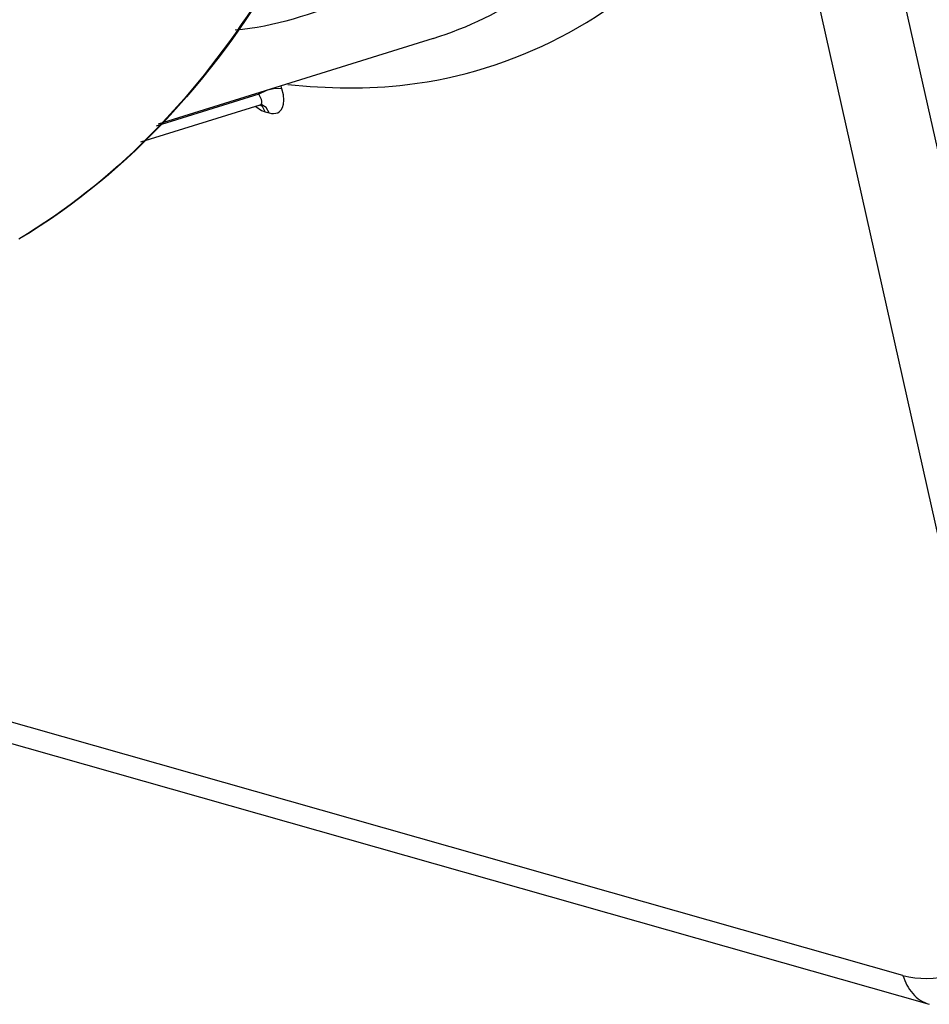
# Paper-space layout 'Sheet' of a CAD drawing. Header units: inches. Extents: x 0.2 to 10.8, y 0.2 to 8.3.
# Tile 298 of 545: x 5.472 to 5.688, y 6.231 to 6.465. Entities that reach past the tile are written whole.
import ezdxf

# ---------------------------------------------------------------- set-up
doc = ezdxf.new("R2010")
doc.units = ezdxf.units.IN
doc.header["$MEASUREMENT"] = 0
doc.layers.get('0').update_dxf_attribs({"lineweight": 5})

psp = doc.layouts.new('Sheet')

# ---------------------------------------------------------------- linework, layer by layer
at = {"color": 0, "linetype": 'ByBlock', "lineweight": -3}
for p, q in [((5.672619, 6.51065), (5.725337, 6.275607)), ((5.70559, 6.272793), (5.654955, 6.498545)), ((5.570279, 6.460321), (5.505064, 6.440025)), ((5.534409, 6.448389), (5.534188, 6.449089)), ((5.528954, 6.44712), (5.504598, 6.43954)), ((5.528954, 6.44712), (5.528856, 6.447429)), ((5.529527, 6.445879), (5.528954, 6.44712)), ((5.529142, 6.444488), (5.500914, 6.435703)), ((5.528257, 6.444213), (5.529602, 6.443265)), ((5.529141, 6.444488), (5.529386, 6.444544)), ((5.529386, 6.444544), (5.529591, 6.444556)), ((5.529602, 6.443265), (5.530462, 6.442914)), ((5.530462, 6.442914), (5.531344, 6.442663)), ((5.68165, 6.238268), (5.43851, 6.307346)), ((5.444751, 6.300516), (5.68789, 6.231438))]:
    psp.add_line(p, q, dxfattribs=at)
for points in [[(5.534409, 6.448389), (5.532717, 6.448472), (5.530719, 6.448007), (5.528954, 6.44712)], [(5.531344, 6.442663), (5.531917, 6.442541), (5.532448, 6.442508), (5.532948, 6.442565), (5.533417, 6.442718), (5.533852, 6.442985), (5.534242, 6.443387), (5.534565, 6.443954), (5.53479, 6.444715), (5.534874, 6.445696), (5.534767, 6.446918), (5.534409, 6.448389)], [(5.529142, 6.444488), (5.529249, 6.44453), (5.529414, 6.444648), (5.529541, 6.444827), (5.529615, 6.445083), (5.529618, 6.44543), (5.529527, 6.445879)], [(5.530462, 6.442914), (5.52977, 6.44416), (5.529476, 6.444344)], [(5.531344, 6.442663), (5.530652, 6.443909), (5.529612, 6.44456)]]:
    psp.add_lwpolyline(points, dxfattribs=at)
for points, knots in [([(5.541671, 6.492927), (5.537472, 6.484238), (5.520212, 6.453069), (5.494394, 6.426035), (5.472002, 6.412775)], [0, 0, 0, 0, 0.2705172, 1, 1, 1, 1]), ([(5.535811, 6.449404), (5.545213, 6.448451), (5.579401, 6.447624), (5.614038, 6.464803), (5.629805, 6.483833)], [0, 0, 0, 0, 0.2766197, 1, 1, 1, 1]), ([(5.68165, 6.238268), (5.688786, 6.236241), (5.710523, 6.241914), (5.707681, 6.263468), (5.70559, 6.272793)], [0, 0, 0, 0, 0.4370183, 1, 1, 1, 1]), ([(5.68165, 6.238268), (5.682123, 6.236714), (5.683582, 6.233768), (5.686391, 6.231867), (5.68789, 6.23144)], [0, 0, 0, 0, 0.5103386, 1, 1, 1, 1])]:
    psp.add_open_spline(points, degree=3, knots=knots, dxfattribs=at)
for points in [[(5.570279, 6.460322), (5.586705, 6.465428), (5.602162, 6.475875), (5.613054, 6.489188)], [(5.535148, 6.479722), (5.520089, 6.453085), (5.498567, 6.428459), (5.472235, 6.412874)], [(5.550409, 6.469196), (5.541558, 6.466321), (5.532641, 6.462952), (5.523358, 6.462282)]]:
    psp.add_open_spline(points, degree=3, dxfattribs=at)

doc.saveas('drawing.dxf')
